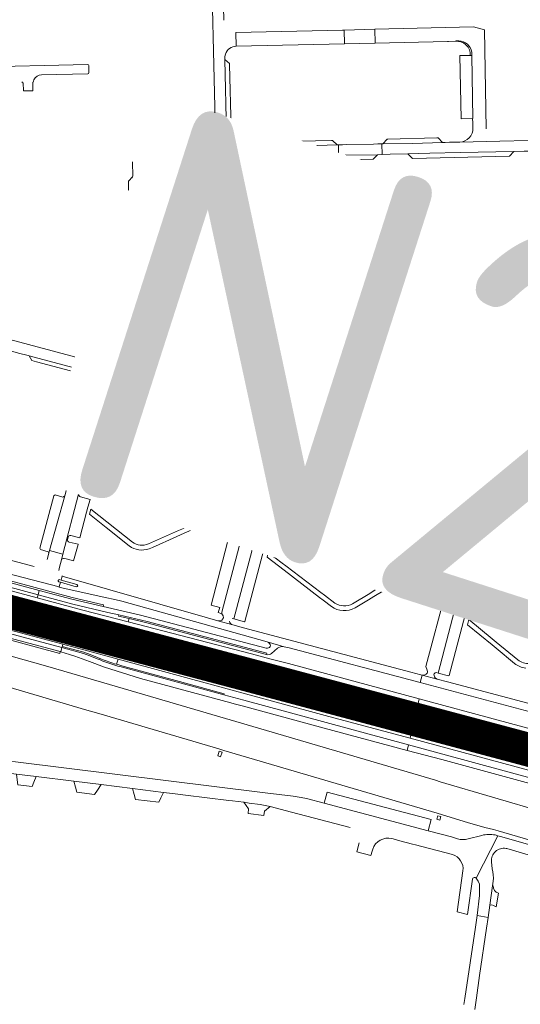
# Model space of a CAD drawing. Header units: metres. Extents: x 166325 to 190320, y 381923 to 404576.
# Tile 335 of 656: x 175519 to 175741, y 387104 to 387541. Entities that reach past the tile are written whole.
import ezdxf

# ---------------------------------------------------------------- set-up
doc = ezdxf.new("R2010")
doc.units = ezdxf.units.M
for name, color, linetype, lineweight in [('B-WE-VH-VERHARDING_ASFALT-GV', 8, 'Continuous', 18), ('B-WE-VH-VERHARDING_BETON-GV', 8, 'Continuous', 18), ('B-WE-VH-VERHARDING_BETONSTRAATSTEEN-GV', 8, 'Continuous', 18), ('B-WE-VH-VERHARDING_HALFVERHARDING-GV', 8, 'Continuous', 18), ('B-WE-VH-VERHARDING_N-WEG', 8, 'Continuous', 18), ('B-WE-VH-VERHARDING_STRAATBAKSTEEN-GV', 8, 'Continuous', 18), ('X-XX-AL-TEKENBLAD-T50', 4, 'Continuous', 50)]:
    doc.layers.add(name, color=color, linetype=linetype, lineweight=lineweight)
doc.styles.add('NLCS-ISO-M500-T50', font='NLCS-ISO.ttf', dxfattribs={"height": 2.5})

msp = doc.modelspace()

# ---------------------------------------------------------------- linework, layer by layer
at = {"layer": 'B-WE-VH-VERHARDING_ASFALT-GV', "flags": 128}
for points in [[(175609.655, 387541.09), (175609.67, 387541.549), (175608.895, 387566.776), (175608.645, 387583.569), (175608.647, 387583.897), (175603.755, 387583.797), (175605.956, 387489.963)], [(175725.435, 387536.843), (175720.616, 387538.106), (175676.728, 387537.054), (175676.895, 387530.95), (175709.018, 387531.646), (175709.534, 387531.657), (175712.735, 387531.724), (175712.716, 387531.892), (175714.093, 387531.896)], [(175726.305, 387492.838), (175725.435, 387536.843)], [(175615.154, 387529.556), (175615.028, 387535.58)], [(175611.028, 387488.83), (175610.801, 387490.724), (175610.045, 387523.645), (175610.037, 387524.031), (175610.065, 387524.925), (175610.339, 387526.032)], [(175719.804, 387526.929), (175719.832, 387525.46), (175720.377, 387497.46), (175720.227, 387497.462), (175720.27, 387495.399), (175720.293, 387494.49), (175720.327, 387493.137)], [(175793.086, 387488.699), (175757.503, 387487.869), (175732.331, 387487.318), (175714.502, 387486.918), (175710.007, 387486.811), (175708.043, 387486.769), (175706.874, 387486.731), (175693.422, 387486.283), (175680.235, 387486.111), (175679.873, 387486.106), (175680.002, 387481.38), (175683.568, 387481.457), (175691.479, 387481.638), (175701.136, 387482.012), (175714.645, 387482.326), (175738.553, 387482.708), (175743.058, 387482.827), (175746.189, 387482.885), (175751.775, 387483.041), (175773.692, 387483.685), (175795.588, 387484.033), (175795.951, 387484.038), (175795.26, 387489.075)], [(175660.53, 387485.666), (175659.96, 387485.649), (175642.295, 387485.101), (175619.686, 387484.731), (175616.238, 387484.665), (175609.717, 387484.378), (175600.869, 387484.335), (175574.454, 387483.716)], [(175580.13, 387479.049), (175625.413, 387480.149), (175627.495, 387480.185), (175631.943, 387480.284), (175660.633, 387481.087), (175660.53, 387485.666)], [(175600.869, 387484.335), (175609.717, 387484.378), (175616.238, 387484.665)], [(175714.502, 387486.918), (175732.331, 387487.318)], [(175569.085, 387478.071), (175569.188, 387471.57), (175569.707, 387453.763), (175569.644, 387451.285), (175569.227, 387448.641), (175568.691, 387445.552), (175568.158, 387443.38), (175555.226, 387394.645), (175559.479, 387391.499), (175572.395, 387441.193)], [(175574.215, 387454.101), (175573.994, 387472.332), (175573.989, 387472.765)], [(175691.167, 387413.538), (175690.902, 387413.531), (175688.091, 387413.465), (175646.22, 387412.508), (175645.008, 387412.266), (175643.953, 387412.054), (175641.936, 387404.18), (175641.554, 387402.804), (175634.195, 387375.374), (175639.914, 387373.796), (175639.964, 387373.984), (175647.272, 387401.347), (175647.504, 387402)], [(175654.797, 387407.734), (175656.268, 387407.77), (175691.328, 387408.616), (175691.167, 387413.538)], [(175749.958, 387414.906), (175749.488, 387414.941), (175749.016, 387414.948), (175746.528, 387414.897), (175693.616, 387413.595), (175692.702, 387413.574), (175691.167, 387413.538), (175691.328, 387408.616), (175743.769, 387409.882)], [(175481.804, 387408.57), (175480.369, 387403.241), (175515.822, 387393.813), (175518.401, 387393.109), (175522.711, 387391.976), (175523.107, 387391.872), (175547.001, 387385.5), (175547.424, 387385.381)], [(175548.35, 387390.087), (175486.653, 387406.587), (175484.739, 387407.089)], [(175559.356, 387388.379), (175559.161, 387389.496), (175559.187, 387390.25), (175559.479, 387391.499), (175555.226, 387394.645)], [(175566.039, 387378.377), (175618.283, 387364.643), (175619.537, 387369.433), (175563.994, 387384.231), (175563.581, 387384.302)], [(175559.511, 387377.215), (175551.713, 387378.16), (175551.027, 387375.504), (175546.074, 387356.493), (175544.012, 387348.303), (175542.118, 387341.392), (175538.903, 387329.66), (175532.208, 387305.258), (175538.021, 387303.707), (175545.081, 387330.364), (175545.262, 387330.316), (175545.436, 387330.978), (175545.751, 387332.185), (175546.011, 387333.181), (175546.336, 387334.421), (175556.411, 387373.012)], [(175551.713, 387378.16), (175559.511, 387377.215)], [(175748.724, 387372.883), (175746.541, 387364.701), (175741.408, 387345.064)], [(175734.311, 387340.82), (175687.482, 387353.151), (175645.896, 387364.362), (175644.606, 387359.662), (175716.238, 387340.716), (175717.271, 387340.32), (175732.319, 387334.55), (175778.126, 387322.429), (175804.402, 387315.443), (175805.652, 387319.99), (175805.36, 387320.037), (175795.774, 387322.659), (175795.74, 387322.668), (175749.602, 387334.844)], [(175623.671, 387313.854), (175628.582, 387332.677), (175628.96, 387333.993), (175633.855, 387352.47), (175628.751, 387353.769), (175619.734, 387319.396), (175618.586, 387315.063), (175618.298, 387313.978), (175618.043, 387313.015), (175617.812, 387312.143), (175608.714, 387277.814), (175608.819, 387277.064), (175609.313, 387276.17), (175609.435, 387275.425), (175609.331, 387275.131), (175609.184, 387274.856)], [(175732.319, 387334.55), (175717.271, 387340.32)], [(175746.173, 387337.959), (175734.311, 387340.82)], [(175312.7, 387323.27), (175313.233, 387323.128), (175377.06, 387306.1), (175449.73, 387287.2), (175538.024, 387263.617), (175549.06, 387260.67), (175562.671, 387256.974), (175656.37, 387231.53), (175692.388, 387221.788), (175694.158, 387229.174), (175658.23, 387238.89), (175630.1, 387246.4), (175564.397, 387263.33), (175539.696, 387269.896), (175452.86, 387292.98), (175364.19, 387316.08), (175306.474, 387331.59)], [(175720.646, 387334.451), (175720.465, 387333.343), (175710.981, 387297.223), (175709.322, 387290.964), (175709.03, 387289.862), (175708.775, 387288.898), (175708.419, 387287.552), (175699.439, 387253.67), (175700.079, 387252.084), (175700.219, 387251.313), (175700.128, 387251.033), (175699.997, 387250.77)], [(175719.555, 387309.35), (175720.449, 387312.74), (175725.028, 387330.14)], [(175622.956, 387311.105), (175623.1, 387311.652), (175623.35, 387312.598), (175623.671, 387313.854)], [(175613.404, 387275.095), (175614.092, 387274.908), (175623.396, 387310.07)], [(175713.708, 387287.133), (175713.817, 387287.543), (175714.079, 387288.536), (175714.399, 387289.747), (175714.496, 387290.113), (175719.555, 387309.35)], [(175544.07, 387289.174), (175536.981, 387291.193), (175536.387, 387289.099), (175536.367, 387289.001), (175556.966, 387284.433), (175561.142, 387283.507), (175564.369, 387282.726), (175628.926, 387264.649), (175636.421, 387262.504), (175638.609, 387262.074), (175696.897, 387246.557), (175697.768, 387249.847), (175697.234, 387249.989), (175692.814, 387251.162), (175618.306, 387270.945)], [(175618.306, 387270.945), (175613.64, 387272.184), (175606.969, 387274.004), (175602.366, 387275.331), (175537.795, 387293.944), (175537.266, 387292.156), (175544.336, 387290.141)], [(175572.59, 387276.61), (175555.94, 387280.33), (175542.08, 387283.66), (175527.585, 387287.568), (175527.089, 387285.635), (175542.52, 387281.48), (175558.07, 387277.72), (175562.95, 387276.63), (175575.612, 387273.673), (175628.688, 387259.603), (175628.536, 387259.03)], [(175704.099, 387250.99), (175704.857, 387250.788), (175714.141, 387286.06)], [(175628.527, 387261.839), (175572.59, 387276.61)], [(175606.969, 387274.004), (175613.64, 387272.184)], [(175636.421, 387262.504), (175628.926, 387264.649)], [(175553.307, 387257.146), (175550.02, 387258.51), (175547.24, 387259.54), (175537.652, 387262.11), (175537.154, 387260.301), (175541.093, 387259.046), (175543.379, 387258.318), (175549.999, 387255.936), (175556.544, 387253.468), (175572.586, 387248.446), (175578.632, 387246.732), (175612.731, 387237.583), (175614.301, 387237.145), (175617.85, 387236.18), (175654.193, 387226.343), (175691.052, 387216.366), (175691.652, 387218.84), (175618.54, 387238.68), (175609.644, 387241.096)], [(175630.324, 387262.852), (175630.217, 387262.577)], [(175630.872, 387259.54), (175633.456, 387261.791)], [(175609.644, 387241.096), (175563.952, 387253.508)], [(175783.234, 387227.13), (175709.067, 387246.852), (175704.524, 387248.06), (175697.768, 387249.847), (175696.897, 387246.557), (175799.132, 387219.34)], [(175697.768, 387249.847), (175704.524, 387248.06)], [(175703.057, 387249.763), (175703.047, 387250.141), (175703.108, 387250.514)], [(175691.652, 387218.84), (175691.052, 387216.366), (175706.59, 387212.339), (175708.167, 387211.93), (175792.974, 387188.779), (175804.212, 387185.606), (175805.757, 387185.148), (175821.195, 387180.255), (175853.248, 387169.897), (175871.8, 387164.154), (175890.736, 387158.698), (175935.678, 387146.046), (175946.92, 387143.2), (175956.31, 387140.81), (175975.29, 387136.37), (175993.57, 387132.48), (176000.366, 387131.191), (176012.74, 387129.24), (176023.69, 387127.94), (176028.528, 387127.366)], [(176035.939, 387126.19), (176050.13, 387123.18), (176060.712, 387120.822), (176061.551, 387120.635), (176063.989, 387120.092), (176063.21, 387122.98), (176060.733, 387123.527), (176043.93, 387127.24), (176036.63, 387128.69), (176028.84, 387129.86), (176010.55, 387132.13), (176000.065, 387133.89), (175989.13, 387136.03), (175973.55, 387139.46), (175960.26, 387142.53), (175947.06, 387145.85), (175937.951, 387148.111), (175887.342, 387162.141), (175869.141, 387167.536), (175821.933, 387182.539), (175806.439, 387187.45), (175804.894, 387187.907), (175793.606, 387191.094), (175691.652, 387218.84)], [(175721.22, 387101.174), (175721.93, 387106.412), (175723.271, 387116.308), (175726.317, 387137.411), (175727.165, 387142.082), (175722.213, 387143.036), (175721.429, 387137.743), (175716.69, 387106.109), (175716.277, 387103.347)]]:
    msp.add_lwpolyline(points, dxfattribs=at)
for points in [[(175663.135, 387536.727), (175662.332, 387536.714), (175615.028, 387535.58), (175615.154, 387529.556), (175663.287, 387530.622)], [(175523.107, 387391.872), (175524.245, 387389.817), (175526.37, 387389.256), (175543.698, 387384.642), (175544.889, 387384.27), (175547.001, 387385.5)], [(175568.736, 387384.645), (175566.668, 387385.186), (175565.45, 387385.276), (175563.994, 387384.231), (175619.537, 387369.433), (175619.954, 387371.026), (175618.98, 387371.28)], [(175448.33, 387305.31), (175306.471, 387343.511), (175305.279, 387336.763), (175451.8, 387297.35), (175506.43, 387283.01), (175525.056, 387277.971), (175540.702, 387273.738), (175565.323, 387267.077), (175636.73, 387247.63), (175694.791, 387231.955), (175696.524, 387239.346), (175638.43, 387255.03), (175630.149, 387257.176), (175621.908, 387259.312), (175567.08, 387273.52), (175547, 387278.74), (175526.722, 387284.2)], [(175696.524, 387239.346), (175694.791, 387231.955), (175869.758, 387184.719), (175934.82, 387167.73), (175960.27, 387161.24), (175986.07, 387154.79), (176023.55, 387145.74), (176046.356, 387140.479), (176056.605, 387138.114), (176059.032, 387137.555), (176056.769, 387145.743), (176054.288, 387146.304), (176048.78, 387147.55), (176048.618, 387147.589), (176030.94, 387151.87), (176015.6, 387155.465), (176000, 387159.12), (175975.096, 387165.215), (175948.596, 387171.918), (175872.062, 387191.955)], [(175694.158, 387229.174), (175692.388, 387221.788), (175865.066, 387175.084), (175927.93, 387158.37), (175939.32, 387155.19), (175939.2, 387154.67), (175967.45, 387147.32), (176007.19, 387137.41), (176044.71, 387128.83), (176060.254, 387125.22), (176062.763, 387124.637), (176060.315, 387132.893), (176057.924, 387133.454), (176053.29, 387134.54), (176044.75, 387136.79), (176022.29, 387141.97), (176000, 387147.41), (175969.59, 387155.05), (175942.14, 387162.26), (175933.84, 387164.57), (175868.439, 387182.045)]]:
    msp.add_lwpolyline(points, close=True, dxfattribs=at)
at = {"layer": 'B-WE-VH-VERHARDING_ASFALT-GV'}
for points in [[(175714.093, 387531.896, -0.3700032), (175719.804, 387526.929)], [(175610.339, 387526.032, -0.308982), (175615.154, 387529.556)], [(175720.327, 387493.137, -0.4174234), (175714.502, 387486.918)], [(175605.956, 387489.963, -0.4124868), (175600.869, 387484.335)], [(175616.238, 387484.665, -0.3304699), (175611.028, 387488.83)], [(175572.395, 387441.193, 0.06677), (175574.215, 387454.101)], [(175647.745, 387402.702, -0.2947507), (175654.797, 387407.734)], [(175647.504, 387402, -0.0208647), (175647.745, 387402.702)], [(175555.226, 387394.645, -0.4135871), (175548.35, 387390.087)], [(175556.411, 387373.012, -0.1674712), (175559.511, 387377.215)], [(175741.408, 387345.064, -0.4061366), (175734.311, 387340.82)], [(175726.661, 387332.999, -0.2596013), (175732.319, 387334.55)], [(175725.028, 387330.14, -0.1394237), (175726.661, 387332.999)], [(175623.396, 387310.07, -0.289182), (175622.956, 387311.105)], [(175609.184, 387274.856, -0.3178155), (175606.969, 387274.004)], [(175613.64, 387272.184, -0.2937743), (175612.171, 387273.932)], [(175628.926, 387264.649, -0.3115566), (175630.324, 387262.852)], [(175630.217, 387262.577, -0.2610022), (175628.527, 387261.839)], [(175633.456, 387261.791, -0.2168172), (175636.421, 387262.504)], [(175628.536, 387259.03, 0.2421545), (175630.872, 387259.54)], [(175699.997, 387250.77, -0.3329156), (175697.768, 387249.847)], [(175704.524, 387248.06, -0.3051975), (175703.057, 387249.763)], [(175703.108, 387250.514, -0.321712), (175704.099, 387250.99)]]:
    msp.add_lwpolyline(points, format="xyb", dxfattribs=at)
at = {"layer": 'B-WE-VH-VERHARDING_BETON-GV', "flags": 128}
for points in [[(175309.049, 387346.281), (175308.99, 387345.87), (175404.92, 387320.14), (175448.33, 387305.31), (175526.722, 387284.2), (175527.089, 387285.635), (175448.78, 387306.72), (175405.38, 387321.53), (175310.22, 387347.11)], [(175310.22, 387347.11), (175405.38, 387321.53), (175448.78, 387306.72), (175527.089, 387285.635), (175527.585, 387287.568), (175449.23, 387308.69), (175405.9, 387323.54)], [(175312.505, 387319.691), (175376.15, 387302.73), (175448.83, 387283.82), (175536.95, 387260.34), (175537.154, 387260.301), (175537.652, 387262.11), (175449.37, 387285.77), (175376.67, 387304.64), (175313.103, 387321.61)], [(175313.103, 387321.61), (175376.67, 387304.64), (175449.37, 387285.77), (175537.652, 387262.11), (175537.797, 387262.658), (175537.877, 387262.962), (175538.024, 387263.617), (175449.73, 387287.2), (175377.06, 387306.1), (175313.233, 387323.128)], [(175313.768, 387318.504), (175375.95, 387301.98), (175448.62, 387283.09), (175500, 387269.422), (175536.79, 387259.48), (175536.95, 387260.34), (175448.83, 387283.82), (175376.15, 387302.73), (175312.505, 387319.691)]]:
    msp.add_lwpolyline(points, dxfattribs=at)
for points in [[(175309.063, 387332.966), (175306.83, 387333.567), (175306.474, 387331.59), (175364.19, 387316.08), (175452.86, 387292.98), (175539.696, 387269.896), (175540.702, 387273.738), (175525.056, 387277.971), (175506.43, 387283.01), (175466.32, 387291.02), (175411.69, 387305.36)], [(175406.06, 387324.24), (175405.9, 387323.54), (175449.23, 387308.69), (175527.585, 387287.568), (175542.08, 387283.66), (175555.94, 387280.33), (175556.13, 387281.09), (175542.28, 387284.44), (175449.44, 387309.43)], [(175608.857, 387215.675), (175607.603, 387216.089), (175606.976, 387213.985), (175608.213, 387213.616)], [(175706.074, 387186.983), (175704.725, 387187.381), (175704.341, 387185.78), (175705.645, 387185.383)]]:
    msp.add_lwpolyline(points, close=True, dxfattribs=at)
at = {"layer": 'B-WE-VH-VERHARDING_BETONSTRAATSTEEN-GV', "flags": 128}
for points in [[(175676.728, 387537.054), (175663.135, 387536.727), (175663.287, 387530.622), (175676.895, 387530.95)], [(175612.133, 387521.398), (175612.115, 387521.829), (175610.045, 387523.645), (175610.801, 387490.724), (175612.828, 387492.65)], [(175719.832, 387525.46), (175719.148, 387525.449), (175714.589, 387525.378), (175715.152, 387497.299), (175720.227, 387497.462), (175720.377, 387497.46)], [(175704.271, 387488.727), (175682.575, 387488.229), (175682.211, 387488.22), (175680.235, 387486.111), (175693.422, 387486.283), (175706.874, 387486.731), (175704.869, 387488.724)], [(175657.462, 387487.645), (175621.914, 387486.846), (175621.504, 387486.824), (175619.686, 387484.731), (175642.295, 387485.101), (175659.96, 387485.649), (175658.004, 387487.621)], [(175679.873, 387486.106), (175678.079, 387486.08), (175676.106, 387486.037), (175664.298, 387485.773), (175662.329, 387485.722), (175660.53, 387485.666), (175660.633, 387481.087), (175677.902, 387481.296), (175680.002, 387481.38)], [(175625.413, 387480.149), (175580.13, 387479.049), (175582.146, 387477.093), (175623.494, 387478.022)], [(175677.902, 387481.296), (175660.633, 387481.087), (175631.943, 387480.284), (175633.906, 387478.296), (175660.664, 387478.859), (175675.964, 387479.239)], [(175738.553, 387482.708), (175714.645, 387482.326), (175701.136, 387482.012), (175691.479, 387481.638), (175693.469, 387479.643), (175736.612, 387480.571)], [(175569.188, 387471.57), (175567.196, 387469.578), (175567.541, 387453.113), (175567.386, 387450.703), (175569.227, 387448.641), (175569.644, 387451.285), (175569.707, 387453.763)], [(175686.042, 387414.958), (175685.346, 387415.228), (175648.811, 387414.339), (175648.085, 387413.996), (175647.077, 387412.921), (175646.22, 387412.508), (175688.091, 387413.465), (175687.255, 387413.862)], [(175745.642, 387415.307), (175744.451, 387416.385), (175743.747, 387416.631), (175696.251, 387415.451), (175695.562, 387415.167), (175694.447, 387414.071), (175693.616, 387413.595), (175746.528, 387414.897)], [(175643.953, 387412.054), (175643.55, 387411.974), (175642.972, 387412.122), (175639.336, 387413.054), (175639.094, 387412.914), (175637.275, 387406.164), (175637.414, 387405.923), (175641.651, 387404.766), (175641.936, 387404.18)], [(175623.446, 387370.115), (175619.954, 387371.026), (175619.537, 387369.433), (175624.595, 387368.085)], [(175624.719, 387368.011), (175624.595, 387368.085), (175619.537, 387369.433), (175618.283, 387364.643), (175623.451, 387363.249)], [(175546.074, 387356.493), (175543.924, 387357.065), (175539.937, 387342.032), (175542.118, 387341.392), (175544.012, 387348.303)], [(175644.606, 387359.662), (175643.92, 387359.844), (175644.522, 387359.353), (175644.594, 387359.294), (175645.472, 387357.821), (175646.04, 387357.375), (175713.149, 387339.599), (175713.895, 387339.739), (175715.33, 387340.545), (175716.238, 387340.716)], [(175634.181, 387352.235), (175634.15, 387352.395), (175634.016, 387353.078), (175633.855, 387352.47), (175628.96, 387333.993), (175629.53, 387334.67), (175630.964, 387335.509), (175631.437, 387336.102), (175635.152, 387350.008), (175635.042, 387350.748)], [(175618.472, 387334.71), (175603.218, 387338.758), (175600.993, 387339.305), (175600.787, 387339.17), (175599.442, 387334.115), (175599.57, 387333.889), (175600.131, 387333.743), (175617.019, 387329.242)], [(175606.468, 387339.949), (175605.704, 387339.84), (175604.293, 387338.997), (175604.002, 387338.823), (175603.218, 387338.758), (175618.472, 387334.71), (175617.758, 387335.223), (175617.608, 387335.468), (175616.726, 387336.916), (175616.132, 387337.398)], [(175616.369, 387329.083), (175617.019, 387329.242), (175600.131, 387333.743), (175600.549, 387333.326), (175599.381, 387328.911), (175599.521, 387328.696), (175603.071, 387327.749), (175614.951, 387324.58), (175615.194, 387324.732)], [(175628.774, 387331.857), (175628.582, 387332.677), (175623.671, 387313.854), (175624.126, 387314.211), (175625.575, 387315.042), (175626.05, 387315.654), (175629.735, 387329.652), (175629.622, 387330.394)], [(175538.903, 387329.66), (175538.089, 387329.055), (175534.627, 387330.003), (175534.016, 387329.661), (175527.814, 387306.314), (175528.197, 387305.7), (175531.625, 387304.771), (175531.919, 387304.173), (175532.208, 387305.258)], [(175603.071, 387327.749), (175602.796, 387326.61), (175615.073, 387323.395), (175615.361, 387324.672), (175615.194, 387324.732), (175614.951, 387324.58)], [(175725.2, 387329.288), (175725.028, 387330.14), (175720.449, 387312.74), (175720.95, 387313.174), (175722.179, 387312.828), (175722.418, 387312.966), (175726.125, 387327.004), (175726.015, 387327.754)], [(175617.812, 387312.143), (175617.372, 387312.245), (175617.246, 387311.765), (175612.362, 387313.044), (175603.974, 387281.01), (175607.791, 387280.01), (175607.178, 387277.668), (175608.819, 387277.064), (175608.714, 387277.814)], [(175628.09, 387308.819), (175623.396, 387310.07), (175614.092, 387274.908), (175618.788, 387273.64), (175619.01, 387273.782), (175628.209, 387308.575)], [(175719.724, 387308.497), (175719.555, 387309.35), (175714.496, 387290.113), (175715.086, 387290.819), (175716.544, 387291.662), (175716.961, 387292.265), (175720.662, 387306.272), (175720.559, 387307.027)], [(175527.089, 387285.635), (175526.722, 387284.2), (175547, 387278.74), (175567.08, 387273.52), (175567.49, 387275.027), (175562.82, 387276.05), (175562.95, 387276.63), (175558.07, 387277.72), (175542.52, 387281.48)], [(175718.806, 387284.791), (175714.141, 387286.06), (175704.857, 387250.788), (175709.525, 387249.591), (175709.768, 387249.725), (175718.952, 387284.537)], [(175540.702, 387273.738), (175539.696, 387269.896), (175564.397, 387263.33), (175565.323, 387267.077)], [(175562.95, 387276.63), (175562.82, 387276.05), (175567.49, 387275.027), (175575.46, 387273.1), (175628.536, 387259.03), (175628.688, 387259.603), (175575.612, 387273.673)], [(175526.17, 387204.79), (175517.529, 387205.865), (175517.826, 387203.304), (175518.013, 387201.118), (175524.453, 387200.299), (175525.237, 387202.343)], [(175555.15, 387201.188), (175542.926, 387202.707), (175543.719, 387200.016), (175544.338, 387197.776), (175552.183, 387196.802), (175553.46, 387198.761)], [(175582.839, 387197.745), (175569.076, 387199.456), (175569.712, 387196.773), (175570.319, 387194.566), (175580.758, 387193.439), (175581.681, 387195.245)], [(175654.221, 387192.908), (175700.495, 387180.654), (175701.828, 387185.653), (175655.509, 387197.89)], [(175630.235, 387191.421), (175625.779, 387192.289), (175620.89, 387193.015), (175618.474, 387193.316), (175620.655, 387190.413), (175620.433, 387188.406), (175627.431, 387187.515), (175627.71, 387189.403)]]:
    msp.add_lwpolyline(points, close=True, dxfattribs=at)
for points in [[(175714.093, 387531.896), (175712.716, 387531.892), (175712.735, 387531.724)], [(175719.148, 387525.449), (175719.832, 387525.46), (175719.804, 387526.929)], [(175549.118, 387521.445), (175497.317, 387520.289)], [(175549.678, 387517.781), (175549.62, 387520.975)], [(175519.87, 387513.739), (175520.036, 387513.51), (175520.183, 387513.269), (175520.485, 387513.266), (175520.627, 387509.65), (175524.789, 387509.708), (175524.691, 387513.496), (175524.947, 387513.505), (175525.056, 387514.053), (175525.243, 387514.578)], [(175528.659, 387516.861), (175549.229, 387517.311)], [(175573.994, 387472.332), (175574.215, 387454.101)], [(175576.407, 387454.399), (175576.115, 387470.376), (175573.994, 387472.332)], [(175572.395, 387441.193), (175559.479, 387391.499), (175561.903, 387392.777), (175574.508, 387440.58)], [(175641.554, 387402.804), (175641.02, 387402.414), (175636.784, 387403.58), (175636.54, 387403.458), (175629.495, 387377.195), (175633.865, 387376.037)], [(175634.209, 387375.435), (175634.195, 387375.374), (175641.554, 387402.804)], [(175652.023, 387399.336), (175651.865, 387399.633), (175647.527, 387400.767), (175647.272, 387401.347), (175639.964, 387373.984)], [(175640.554, 387374.208), (175644.953, 387373.029), (175645.047, 387373.6), (175648.297, 387385.453), (175648.648, 387386.762), (175652.023, 387399.336)], [(175639.831, 387372.219), (175639.545, 387372.282), (175639.846, 387373.521), (175639.914, 387373.796), (175634.195, 387375.374), (175634.118, 387375.113), (175633.761, 387373.835), (175633.481, 387373.894), (175633.275, 387373.216), (175632.982, 387372.552), (175632.615, 387371.901), (175632.059, 387371.197), (175631.055, 387370.348), (175629.266, 387369.161), (175627.684, 387368.242), (175627.114, 387368.032), (175626.408, 387367.972), (175626.33, 387367.64), (175624.719, 387368.011), (175623.451, 387363.249), (175624.918, 387362.853), (175624.868, 387362.558)], [(175642.051, 387360.02), (175642.908, 387359.794), (175643.018, 387360.078), (175643.92, 387359.844), (175644.606, 387359.662), (175645.896, 387364.362)], [(175645.896, 387364.362), (175644.242, 387364.804), (175644.315, 387365.093)], [(175628.916, 387355.466), (175629.181, 387355.409), (175628.751, 387353.769), (175633.855, 387352.47), (175634.016, 387353.078), (175634.298, 387354.045), (175634.581, 387353.967), (175635.18, 387356.087), (175635.614, 387357.167)], [(175525.405, 387298.189), (175456.663, 387316.441), (175455.376, 387316.835), (175440.408, 387321.41), (175411.46, 387330.08), (175359.196, 387344.101)], [(175452.859, 387311.241), (175454.121, 387310.903), (175500.291, 387298.535), (175536.387, 387289.099), (175536.981, 387291.193), (175536.35, 387291.373)], [(175536.236, 387296.417), (175536.645, 387297.934), (175537.494, 387301.083), (175538.021, 387303.707), (175532.208, 387305.258), (175531.919, 387304.173), (175531.11, 387301.22)], [(175536.35, 387291.373), (175536.981, 387291.193), (175544.07, 387289.174)], [(175536.62, 387292.34), (175537.266, 387292.156), (175537.795, 387293.944), (175537.643, 387293.987)], [(175537.266, 387292.156), (175536.62, 387292.34)], [(175544.336, 387290.141), (175537.266, 387292.156)], [(175555.243, 387256.96), (175553.446, 387257.706), (175550.239, 387259.037), (175547.438, 387260.074), (175537.797, 387262.658), (175537.652, 387262.11), (175547.24, 387259.54), (175550.02, 387258.51), (175553.307, 387257.146)], [(175538.024, 387263.617), (175537.877, 387262.962), (175537.797, 387262.658), (175547.438, 387260.074), (175550.239, 387259.037), (175553.446, 387257.706), (175555.243, 387256.96)], [(175561.923, 387254.682), (175562.671, 387256.974), (175549.06, 387260.67), (175538.024, 387263.617)], [(175563.952, 387253.508), (175609.644, 387241.096), (175609.758, 387241.523), (175589.974, 387246.988), (175565.333, 387253.711), (175561.923, 387254.682)], [(175348.228, 387226.867), (175378.242, 387223.109), (175378.283, 387223.11), (175378.324, 387223.111), (175378.544, 387223.115), (175378.765, 387223.115), (175489.13, 387209.395), (175501.034, 387207.915), (175517.529, 387205.865), (175526.17, 387204.79), (175542.926, 387202.707), (175555.15, 387201.188), (175569.076, 387199.456), (175582.839, 387197.745), (175586.848, 387197.247), (175592.615, 387196.53), (175611.842, 387194.14), (175613.532, 387193.93), (175618.474, 387193.316), (175620.89, 387193.015), (175625.779, 387192.289), (175630.235, 387191.421), (175639.747, 387188.986), (175665.746, 387182.108)], [(175713.476, 387177.021), (175710.842, 387177.914), (175700.495, 387180.654), (175654.221, 387192.908), (175646.312, 387195.002), (175643.958, 387195.499), (175640.398, 387196.018), (175627.991, 387197.561), (175517.038, 387211.353), (175510.386, 387212.18), (175494.504, 387214.154), (175489.826, 387214.735), (175475.656, 387216.497), (175470.106, 387217.187), (175456.789, 387218.842), (175445.685, 387220.222), (175417.154, 387223.769)], [(175684.266, 387177.213), (175684.859, 387177.056), (175687.3, 387176.41), (175693.466, 387174.779), (175694.758, 387174.438), (175711.238, 387170.078)], [(175724.249, 387178.622), (175718.307, 387177.036)], [(175721.853, 387159.551), (175731.387, 387178.481), (175730.247, 387178.801)], [(175792.058, 387161.152), (175732.647, 387178.121), (175731.387, 387178.481), (175721.853, 387159.551), (175722.667, 387158.232), (175723.208, 387156.954), (175723.326, 387153.762), (175723.234, 387151.934), (175722.213, 387143.036), (175727.165, 387142.082), (175727.927, 387147.621), (175729.112, 387156.225), (175729.39, 387158.246)], [(175669.803, 387175.369), (175668.788, 387171.228), (175674.974, 387169.686), (175675.567, 387171.639), (175675.814, 387172.452)], [(175735.353, 387172.75), (175745.968, 387169.653), (175753.174, 387167.55), (175787.439, 387157.787), (175792.009, 387156.485)], [(175728.907, 387163.728), (175728.563, 387166.881)], [(175715.919, 387162.888), (175713.403, 387144.599), (175717.926, 387143.382), (175720.097, 387159.143)], [(175729.362, 387156.183), (175729.112, 387156.225), (175727.927, 387147.621), (175728.821, 387147.699), (175729.565, 387147.506), (175730.738, 387146.888), (175731.706, 387152.898)]]:
    msp.add_lwpolyline(points, dxfattribs=at)
at = {"layer": 'B-WE-VH-VERHARDING_BETONSTRAATSTEEN-GV'}
for points in [[(175712.735, 387531.724, -0.4583113), (175719.148, 387525.449)], [(175549.62, 387520.975, 0.3903417), (175549.118, 387521.445)], [(175525.243, 387514.578, -0.2915071), (175528.659, 387516.861)], [(175549.229, 387517.311, 0.3837283), (175549.678, 387517.781)], [(175633.865, 387376.037, -0.407523), (175634.209, 387375.435)], [(175639.964, 387373.984, -0.3865642), (175640.554, 387374.208)], [(175639.81, 387369.223, -0.1345155), (175639.831, 387372.219)], [(175644.315, 387365.093, -0.2921392), (175639.81, 387369.223)], [(175624.868, 387362.558, -0.25399), (175628.843, 387358.82)], [(175637.869, 387359.478, -0.1927167), (175642.051, 387360.02)], [(175536.62, 387292.34, 0.9621309), (175536.35, 387291.373)], [(175544.07, 387289.174, 0.9704566), (175544.336, 387290.141)], [(175553.307, 387257.146, 0.031848), (175563.952, 387253.508)], [(175561.923, 387254.682, -0.0253376), (175555.243, 387256.96)], [(175675.814, 387172.452, -0.3869647), (175684.266, 387177.213)], [(175718.307, 387177.036, -0.1155777), (175713.476, 387177.021)], [(175730.247, 387178.801, 0.1126954), (175724.249, 387178.622)], [(175728.563, 387166.881, -0.4895204), (175735.053, 387172.81)], [(175735.053, 387172.81, -0.0128206), (175735.353, 387172.75)], [(175711.238, 387170.078, -0.3673616), (175715.919, 387162.888)], [(175720.097, 387159.143, -0.6525055), (175721.853, 387159.551)], [(175729.39, 387158.246, 0.0909781), (175728.907, 387163.728)], [(175731.706, 387152.898, -0.3593217), (175729.362, 387156.183)]]:
    msp.add_lwpolyline(points, format="xyb", dxfattribs=at)
at = {"layer": 'B-WE-VH-VERHARDING_HALFVERHARDING-GV', "flags": 128}
for points in [[(175550.505, 387323.708), (175549.946, 387321.406), (175557.372, 387315.483), (175567.596, 387307.329)], [(175569.023, 387308.979), (175550.505, 387323.708)], [(175576.38, 387306.018), (175577.875, 387306.681), (175588.464, 387311.376), (175590.685, 387312.36), (175595.416, 387314.458), (175599.706, 387316.361), (175596.377, 387317.23), (175591.704, 387315.148), (175589.462, 387314.149), (175576.098, 387308.196)], [(175637.2, 387298.406), (175635.56, 387299.649), (175629.366, 387304.34), (175628.838, 387302.347), (175636.415, 387296.537), (175652.195, 387284.436), (175653.751, 387283.244), (175657.433, 387280.42)], [(175658.942, 387281.938), (175654.382, 387285.392), (175652.701, 387286.665), (175637.2, 387298.406)], [(175668.013, 387279.812), (175673.926, 387283.369), (175676.283, 387284.786), (175685.853, 387290.542), (175689.233, 387292.575), (175686.381, 387293.337), (175676.524, 387287.434), (175674.482, 387286.211), (175666.84, 387281.635)], [(175740.31, 387256.63), (175730.707, 387264.559), (175728.925, 387266.03), (175718.599, 387274.556), (175718.001, 387272.294), (175728.874, 387263.31), (175730.631, 387261.858), (175738.896, 387255.029)], [(175752.272, 387188.777), (175705.721, 387202.488), (175705.273, 387202.62), (175704.128, 387202.961), (175703.661, 387203.099), (175612.383, 387230.017), (175611.955, 387230.143), (175610.81, 387230.468), (175610.343, 387230.606), (175568.399, 387242.963), (175534.917, 387252.65), (175531.443, 387253.655), (175515.113, 387258.38)], [(175512.082, 387245.073), (175548.693, 387234.318), (175554.131, 387232.784), (175561.644, 387230.548), (175607.412, 387217.077), (175609.628, 387216.38), (175704.407, 387188.437), (175706.834, 387187.762), (175717.97, 387184.394), (175725.707, 387182.152), (175729.51, 387181.191), (175731.579, 387180.668), (175798.79, 387160.999), (175800.596, 387160.164), (175807.789, 387158.022), (175839.123, 387149.152), (175877.699, 387138.28), (175880.561, 387135.337), (175888.388, 387133.144), (175892.336, 387134.167), (175915.04, 387127.948), (175917.318, 387127.324), (175986.42, 387108.397), (176067.873, 387087.845)]]:
    msp.add_lwpolyline(points, dxfattribs=at)
at = {"layer": 'B-WE-VH-VERHARDING_HALFVERHARDING-GV'}
for points in [[(175576.098, 387308.196, -0.2594049), (175569.023, 387308.979)], [(175567.596, 387307.329, 0.2448899), (175576.38, 387306.018)], [(175657.433, 387280.42, 0.2935002), (175668.013, 387279.812)], [(175666.84, 387281.635, -0.2732271), (175658.942, 387281.938)], [(175745.577, 387255.082, -0.1796348), (175740.31, 387256.63)], [(175738.896, 387255.029, 0.1389269), (175743.827, 387252.964)]]:
    msp.add_lwpolyline(points, format="xyb", dxfattribs=at)
at = {"layer": 'B-WE-VH-VERHARDING_N-WEG', "const_width": 15, "flags": 128}
msp.add_lwpolyline([(179238.148, 386745.003), (178727.352, 386805.229), (178365.634, 386858.639), (178265.463, 386879.516), (177699.795, 386956.106), (177281.212, 386997.775), (176913.081, 387040.629), (176714.708, 387067.116), (176513.975, 387082.824), (176334.72, 387090.826), (176179.133, 387111.7), (176033.068, 387139.937), (175822.658, 387196.025), (175616.602, 387250.993), (175292.926, 387336.714), (174996.039, 387419.18), (174648.529, 387520.516), (174558.936, 387544.99), (174399.462, 387551.147), (174143.482, 387607.325), (173777.64, 387656.898), (173629.28, 387668.078), (173499.621, 387714.244), (173213.034, 387739.83)], dxfattribs=at)
at = {"layer": 'B-WE-VH-VERHARDING_STRAATBAKSTEEN-GV', "flags": 128}
for points in [[(175545.262, 387330.316), (175545.081, 387330.364), (175538.021, 387303.707), (175537.494, 387301.083)], [(175548.662, 387322.387), (175549.245, 387324.578), (175550.154, 387328.001), (175545.944, 387329.087)], [(175541.613, 387311.958), (175545.614, 387310.915), (175548.662, 387322.387)], [(175630.349, 387312.787), (175630.185, 387312.134), (175623.671, 387313.854), (175623.35, 387312.598), (175623.1, 387311.652), (175622.956, 387311.105)], [(175623.396, 387310.07), (175628.09, 387308.819), (175630.409, 387308.281), (175656.525, 387301.308), (175658.405, 387300.806), (175686.381, 387293.337), (175689.233, 387292.575), (175690.472, 387292.251), (175702.651, 387289.062), (175708.419, 387287.552), (175708.775, 387288.898), (175709.03, 387289.862), (175709.322, 387290.964), (175703.535, 387292.48), (175703.511, 387292.486), (175701.77, 387292.942), (175700.125, 387293.372), (175698.384, 387293.828), (175696.73, 387294.261), (175694.989, 387294.717), (175693.334, 387295.151), (175691.583, 387295.609), (175691.665, 387295.919), (175691.449, 387295.975), (175684.157, 387297.878), (175685.293, 387302.279), (175684.005, 387302.626), (175683.002, 387298.848), (175630.349, 387312.787)], [(175538.714, 387301.775), (175539.575, 387301.546), (175542.889, 387300.665), (175544.872, 387308.001), (175544.885, 387308.053), (175540.9, 387309.032)], [(175540.145, 387310.245), (175540.379, 387311.236)], [(175736.14, 387284.086), (175720.252, 387288.315), (175714.399, 387289.747), (175714.079, 387288.536), (175713.817, 387287.543), (175713.708, 387287.133)], [(175714.141, 387286.06), (175718.806, 387284.791), (175721.148, 387284.189), (175775.949, 387269.731)], [(175773.165, 387274.229), (175736.14, 387284.086)]]:
    msp.add_lwpolyline(points, dxfattribs=at)
at = {"layer": 'B-WE-VH-VERHARDING_STRAATBAKSTEEN-GV'}
for points in [[(175545.944, 387329.087, -0.412103), (175545.262, 387330.316)], [(175540.9, 387309.032, -0.3937282), (175540.145, 387310.245)], [(175540.379, 387311.236, -0.2652592), (175541.152, 387311.953)], [(175541.152, 387311.953, -0.1106397), (175541.613, 387311.958)], [(175537.494, 387301.083, -0.3725054), (175538.714, 387301.775)], [(175713.708, 387287.133, 0.3184786), (175714.141, 387286.06)]]:
    msp.add_lwpolyline(points, format="xyb", dxfattribs=at)
at = {"layer": 'B-WE-VH-VERHARDING_STRAATBAKSTEEN-GV', "flags": 128}
msp.add_lwpolyline([(175551.415, 387333.651), (175551.26, 387333.116), (175546.336, 387334.421), (175546.011, 387333.181), (175545.751, 387332.185), (175545.436, 387330.978), (175550.66, 387329.504), (175551.969, 387329.182), (175596.377, 387317.23), (175599.706, 387316.361), (175600.085, 387316.259), (175612.362, 387313.044), (175617.246, 387311.765), (175617.372, 387312.245), (175617.812, 387312.143), (175618.043, 387313.015), (175618.298, 387313.978), (175618.586, 387315.063), (175613.256, 387316.459), (175613.12, 387316.495), (175611.379, 387316.951), (175609.734, 387317.381), (175607.993, 387317.837), (175606.339, 387318.27), (175604.598, 387318.726), (175602.943, 387319.16), (175601.192, 387319.618), (175601.274, 387319.928), (175601.061, 387319.983), (175596, 387321.288), (175594.364, 387321.677), (175592.199, 387322.271), (175592.281, 387322.8)], close=True, dxfattribs=at)

# ---------------------------------------------------------------- next in the draw order: texts
at = {"layer": 'X-XX-AL-TEKENBLAD-T50', "insert": (175525.852, 387336.43), "char_height": 180, "attachment_point": 7, "rotation": 342.16996, "style": 'NLCS-ISO-M500-T50', "bg_fill": 3, "box_fill_scale": 1, "bg_fill_color": 256, "bg_fill_transparency": 0}
msp.add_mtext('N270', dxfattribs=at)

doc.saveas('drawing.dxf')
